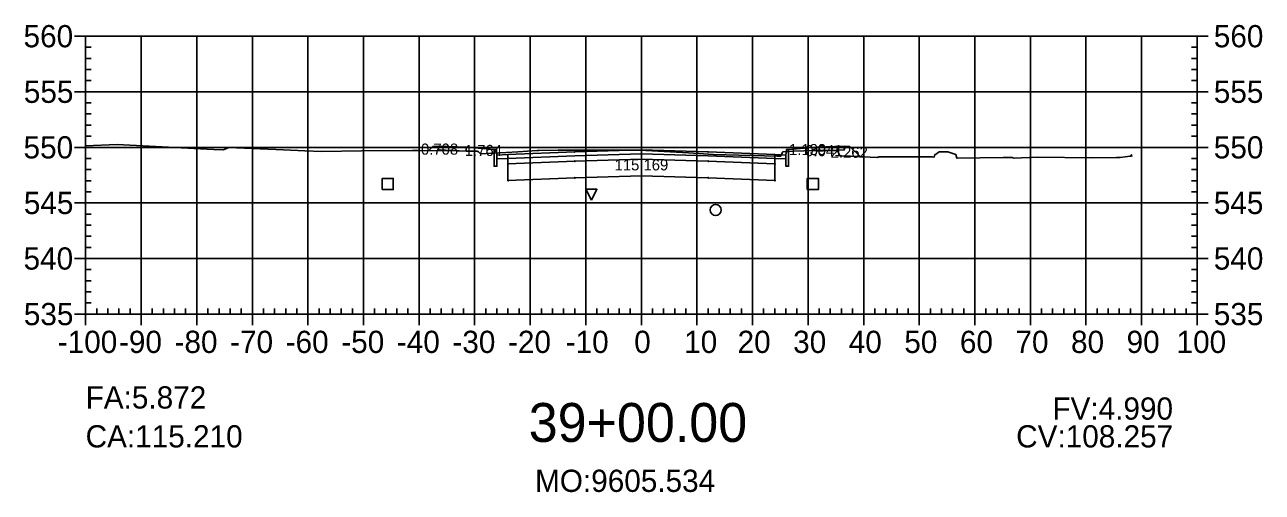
# Model space of a CAD drawing. Extents: x 704834 to 709892, y 372981 to 377533.
# Drawn here: x 707400.9 to 707623.6, y 373920.8 to 374004.9 of the extents above; entities that cross this region are included whole.
import ezdxf

# ---------------------------------------------------------------- set-up
doc = ezdxf.new("R2010")
doc.units = 0
for name, color, linetype in [('1', 7, 'Continuous'), ('10', 7, 'Continuous'), ('13', 7, 'Continuous'), ('14', 7, 'Continuous'), ('4', 7, 'Continuous'), ('57', 7, 'Continuous'), ('59', 7, 'Continuous'), ('Default_Xsect', 7, 'Continuous'), ('Existing', 7, 'Continuous')]:
    doc.layers.add(name, color=color, linetype=linetype)

msp = doc.modelspace()

# ---------------------------------------------------------------- linework, layer by layer
for points in [[(707474.37, 373982.99), (707473.63, 373982.25)], [(707475.37, 373983.03), (707474.37, 373982.99)], [(707485.37, 373982.43), (707480.37, 373982.83)], [(707538.37, 373982.43), (707543.37, 373982.83)], [(707548.37, 373983.03), (707549.37, 373982.99)], [(707549.37, 373982.99), (707551.22, 373981.15)]]:
    msp.add_lwpolyline(points)
for points in [[(707480.37, 373982.83), (707475.37, 373983.03), (707475.37, 373982.36), (707480.37, 373982.16)], [(707485.87, 373981.43), (707485.79, 373982.43), (707485.37, 373982.43), (707485.37, 373979.43), (707485.87, 373979.43)], [(707511.87, 373981.68), (707523.87, 373981.32), (707535.87, 373980.84), (707535.87, 373981.51), (707523.87, 373981.99), (707511.87, 373982.35), (707499.87, 373981.99), (707487.87, 373981.51), (707487.87, 373980.84), (707499.87, 373981.32)], [(707537.87, 373979.43), (707538.37, 373979.43), (707538.37, 373982.43), (707537.96, 373982.43), (707537.87, 373981.43)], [(707543.37, 373982.16), (707548.37, 373982.36), (707548.37, 373983.03), (707543.37, 373982.83)], [(707487.87, 373981.51), (707485.87, 373981.43), (707485.87, 373980.76), (707487.87, 373980.84)], [(707511.87, 373980.68), (707523.87, 373980.32), (707535.87, 373979.84), (707535.87, 373980.84), (707523.87, 373981.32), (707511.87, 373981.68), (707499.87, 373981.32), (707487.87, 373980.84), (707487.87, 373979.84), (707499.87, 373980.32)], [(707511.87, 373977.68), (707523.87, 373977.32), (707535.87, 373976.84), (707535.87, 373979.84), (707523.87, 373980.32), (707511.87, 373980.68), (707499.87, 373980.32), (707487.87, 373979.84), (707487.87, 373976.84), (707499.87, 373977.32)], [(707499.82, 373980.27), (707499.92, 373980.27), (707499.92, 373980.37), (707499.82, 373980.37)], [(707511.82, 373981.63), (707511.92, 373981.63), (707511.92, 373981.73), (707511.82, 373981.73)], [(707511.82, 373980.63), (707511.92, 373980.63), (707511.92, 373980.73), (707511.82, 373980.73)], [(707523.82, 373980.27), (707523.92, 373980.27), (707523.92, 373980.37), (707523.82, 373980.37)], [(707535.87, 373980.84), (707537.87, 373980.76), (707537.87, 373981.43), (707535.87, 373981.51)], [(707487.82, 373979.79), (707487.92, 373979.79), (707487.92, 373979.89), (707487.82, 373979.89)], [(707535.82, 373979.79), (707535.92, 373979.79), (707535.92, 373979.89), (707535.82, 373979.89)], [(707487.82, 373976.79), (707487.92, 373976.79), (707487.92, 373976.89), (707487.82, 373976.89)], [(707499.82, 373977.27), (707499.92, 373977.27), (707499.92, 373977.37), (707499.82, 373977.37)], [(707511.82, 373977.63), (707511.92, 373977.63), (707511.92, 373977.73), (707511.82, 373977.73)], [(707523.82, 373977.27), (707523.92, 373977.27), (707523.92, 373977.37), (707523.82, 373977.37)], [(707535.82, 373976.79), (707535.92, 373976.79), (707535.92, 373976.89), (707535.82, 373976.89)]]:
    msp.add_lwpolyline(points, close=True)
at = {"layer": '1'}
for points in [[(707473.63, 373982.25), (707478.77, 373982.18), (707480.37, 373982.16), (707475.37, 373982.36), (707475.37, 373983.03), (707474.37, 373982.99)], [(707480.37, 373982.16), (707482.34, 373982.15), (707482.46, 373982.08), (707482.58, 373981.99), (707482.94, 373981.68), (707484.9, 373981.77), (707485.37, 373981.8), (707485.37, 373982.43), (707480.37, 373982.83)], [(707538.37, 373982.07), (707539.18, 373982.14), (707541.11, 373982.19), (707543.37, 373982.23), (707543.37, 373982.83), (707538.37, 373982.43)], [(707545.51, 373982.25), (707547.15, 373982.25), (707547.59, 373981.32), (707547.6, 373981.29), (707547.77, 373981.29), (707551.22, 373981.15), (707549.37, 373982.99), (707548.37, 373983.03), (707548.37, 373982.36)], [(707485.37, 373981.8), (707487.52, 373981.92), (707489.62, 373982.04), (707493.14, 373982.26), (707493.47, 373982.28), (707496.89, 373982.29), (707511.59, 373982.29), (707520.38, 373981.81), (707524.84, 373981.56), (707536.31, 373981.23), (707536.93, 373981.21), (707537.28, 373981.92), (707537.31, 373981.99), (707538.37, 373982.07), (707538.37, 373979.43), (707537.87, 373979.43), (707537.87, 373980.76), (707535.87, 373980.84), (707535.87, 373979.84), (707535.87, 373976.84), (707523.87, 373977.32), (707511.87, 373977.68), (707499.87, 373977.32), (707487.87, 373976.84), (707487.87, 373979.84), (707487.87, 373980.84), (707485.87, 373980.76), (707485.87, 373979.43), (707485.37, 373979.43)], [(707543.37, 373982.23), (707544.21, 373982.25), (707544.68, 373982.25), (707545.51, 373982.25), (707543.37, 373982.16)], [(707502.87, 373973.29), (707501.87, 373975.29), (707503.87, 373975.29)]]:
    msp.add_lwpolyline(points, close=True, dxfattribs=at)
at = {"layer": '10'}
msp.add_lwpolyline([(707465.23, 373975.22), (707467.23, 373975.22), (707467.23, 373977.22), (707465.23, 373977.22)], close=True, dxfattribs=at)
at = {"layer": '13'}
msp.add_circle((707525.25, 373971.55), 1, dxfattribs=at)
at = {"layer": '14'}
for points in [[(707511.87, 373982.35), (707511.87, 373982.4), (707511.87, 373982.35), (707511.82, 373982.35), (707511.87, 373982.35), (707511.87, 373982.3), (707511.87, 373982.35), (707511.92, 373982.35)], [(707473.63, 373982.25), (707473.63, 373982.3), (707473.63, 373982.25), (707473.58, 373982.25), (707473.63, 373982.25), (707473.63, 373982.2), (707473.63, 373982.25), (707473.68, 373982.25)], [(707487.87, 373981.51), (707487.87, 373981.56), (707487.87, 373981.51), (707487.82, 373981.51), (707487.87, 373981.51), (707487.87, 373981.46), (707487.87, 373981.51), (707487.92, 373981.51)], [(707499.87, 373981.99), (707499.87, 373982.04), (707499.87, 373981.99), (707499.82, 373981.99), (707499.87, 373981.99), (707499.87, 373981.94), (707499.87, 373981.99), (707499.92, 373981.99)], [(707523.87, 373981.99), (707523.87, 373982.04), (707523.87, 373981.99), (707523.82, 373981.99), (707523.87, 373981.99), (707523.87, 373981.94), (707523.87, 373981.99), (707523.92, 373981.99)], [(707535.87, 373981.51), (707535.87, 373981.56), (707535.87, 373981.51), (707535.82, 373981.51), (707535.87, 373981.51), (707535.87, 373981.46), (707535.87, 373981.51), (707535.92, 373981.51)], [(707551.22, 373981.15), (707551.22, 373981.2), (707551.22, 373981.15), (707551.17, 373981.15), (707551.22, 373981.15), (707551.22, 373981.1), (707551.22, 373981.15), (707551.27, 373981.15)]]:
    msp.add_lwpolyline(points, dxfattribs=at)
at = {"layer": '4'}
msp.add_lwpolyline([(707541.72, 373975.22), (707543.72, 373975.22), (707543.72, 373977.22), (707541.72, 373977.22)], close=True, dxfattribs=at)
at = {"layer": '57'}
for p, q in [((707409.87, 374002.82), (707411.87, 374002.82)), ((707411.87, 374002.82), (707611.87, 374002.82)), ((707411.87, 373952.82), (707411.87, 374002.82)), ((707411.87, 373952.82), (707411.87, 374002.82)), ((707421.87, 373952.82), (707421.87, 374002.82)), ((707431.87, 373952.82), (707431.87, 374002.82)), ((707441.87, 373952.82), (707441.87, 374002.82)), ((707451.87, 373952.82), (707451.87, 374002.82)), ((707461.87, 373952.82), (707461.87, 374002.82)), ((707471.87, 373952.82), (707471.87, 374002.82)), ((707481.87, 373952.82), (707481.87, 374002.82)), ((707491.87, 373952.82), (707491.87, 374002.82)), ((707501.87, 373952.82), (707501.87, 374002.82)), ((707511.87, 373952.82), (707511.87, 374002.82)), ((707521.87, 373952.82), (707521.87, 374002.82)), ((707531.87, 373952.82), (707531.87, 374002.82)), ((707541.87, 373952.82), (707541.87, 374002.82)), ((707551.87, 373952.82), (707551.87, 374002.82)), ((707561.87, 373952.82), (707561.87, 374002.82)), ((707571.87, 373952.82), (707571.87, 374002.82)), ((707581.87, 373952.82), (707581.87, 374002.82)), ((707591.87, 373952.82), (707591.87, 374002.82)), ((707601.87, 373952.82), (707601.87, 374002.82)), ((707611.87, 373952.82), (707611.87, 374002.82)), ((707611.87, 373952.82), (707611.87, 374002.82)), ((707613.87, 374002.82), (707611.87, 374002.82)), ((707411.87, 374000.82), (707412.87, 374000.82)), ((707611.87, 374000.82), (707610.87, 374000.82)), ((707411.87, 373998.82), (707412.87, 373998.82)), ((707611.87, 373998.82), (707610.87, 373998.82)), ((707411.87, 373996.82), (707412.87, 373996.82)), ((707611.87, 373996.82), (707610.87, 373996.82)), ((707411.87, 373994.82), (707412.87, 373994.82)), ((707611.87, 373994.82), (707610.87, 373994.82)), ((707409.87, 373992.82), (707411.87, 373992.82)), ((707411.87, 373992.82), (707611.87, 373992.82)), ((707613.87, 373992.82), (707611.87, 373992.82)), ((707411.87, 373990.82), (707412.87, 373990.82)), ((707611.87, 373990.82), (707610.87, 373990.82)), ((707411.87, 373988.82), (707412.87, 373988.82)), ((707411.87, 373986.82), (707412.87, 373986.82)), ((707611.87, 373988.82), (707610.87, 373988.82)), ((707611.87, 373986.82), (707610.87, 373986.82)), ((707411.87, 373984.82), (707412.87, 373984.82)), ((707611.87, 373984.82), (707610.87, 373984.82)), ((707409.87, 373982.82), (707411.87, 373982.82)), ((707411.87, 373982.82), (707611.87, 373982.82)), ((707613.87, 373982.82), (707611.87, 373982.82)), ((707411.87, 373980.82), (707412.87, 373980.82)), ((707611.87, 373980.82), (707610.87, 373980.82)), ((707411.87, 373978.82), (707412.87, 373978.82)), ((707611.87, 373978.82), (707610.87, 373978.82)), ((707411.87, 373976.82), (707412.87, 373976.82)), ((707611.87, 373976.82), (707610.87, 373976.82)), ((707411.87, 373974.82), (707412.87, 373974.82)), ((707611.87, 373974.82), (707610.87, 373974.82)), ((707409.87, 373972.82), (707411.87, 373972.82)), ((707411.87, 373972.82), (707611.87, 373972.82)), ((707613.87, 373972.82), (707611.87, 373972.82)), ((707411.87, 373970.82), (707412.87, 373970.82)), ((707611.87, 373970.82), (707610.87, 373970.82)), ((707411.87, 373968.82), (707412.87, 373968.82)), ((707411.87, 373966.82), (707412.87, 373966.82)), ((707611.87, 373968.82), (707610.87, 373968.82)), ((707611.87, 373966.82), (707610.87, 373966.82)), ((707411.87, 373964.82), (707412.87, 373964.82)), ((707611.87, 373964.82), (707610.87, 373964.82)), ((707409.87, 373962.82), (707411.87, 373962.82)), ((707411.87, 373962.82), (707611.87, 373962.82)), ((707613.87, 373962.82), (707611.87, 373962.82)), ((707411.87, 373960.82), (707412.87, 373960.82)), ((707611.87, 373960.82), (707610.87, 373960.82)), ((707411.87, 373958.82), (707412.87, 373958.82)), ((707611.87, 373958.82), (707610.87, 373958.82)), ((707411.87, 373956.82), (707412.87, 373956.82)), ((707611.87, 373956.82), (707610.87, 373956.82)), ((707411.87, 373954.82), (707412.87, 373954.82)), ((707413.87, 373952.82), (707413.87, 373953.82)), ((707415.87, 373952.82), (707415.87, 373953.82)), ((707417.87, 373952.82), (707417.87, 373953.82)), ((707419.87, 373952.82), (707419.87, 373953.82)), ((707423.87, 373952.82), (707423.87, 373953.82)), ((707425.87, 373952.82), (707425.87, 373953.82)), ((707427.87, 373952.82), (707427.87, 373953.82)), ((707429.87, 373952.82), (707429.87, 373953.82)), ((707433.87, 373952.82), (707433.87, 373953.82)), ((707435.87, 373952.82), (707435.87, 373953.82)), ((707437.87, 373952.82), (707437.87, 373953.82)), ((707439.87, 373952.82), (707439.87, 373953.82)), ((707443.87, 373952.82), (707443.87, 373953.82)), ((707445.87, 373952.82), (707445.87, 373953.82)), ((707447.87, 373952.82), (707447.87, 373953.82)), ((707449.87, 373952.82), (707449.87, 373953.82)), ((707453.87, 373952.82), (707453.87, 373953.82)), ((707455.87, 373952.82), (707455.87, 373953.82)), ((707457.87, 373952.82), (707457.87, 373953.82)), ((707459.87, 373952.82), (707459.87, 373953.82)), ((707463.87, 373952.82), (707463.87, 373953.82)), ((707465.87, 373952.82), (707465.87, 373953.82)), ((707467.87, 373952.82), (707467.87, 373953.82)), ((707469.87, 373952.82), (707469.87, 373953.82)), ((707473.87, 373952.82), (707473.87, 373953.82)), ((707475.87, 373952.82), (707475.87, 373953.82)), ((707477.87, 373952.82), (707477.87, 373953.82)), ((707479.87, 373952.82), (707479.87, 373953.82)), ((707483.87, 373952.82), (707483.87, 373953.82)), ((707485.87, 373952.82), (707485.87, 373953.82)), ((707487.87, 373952.82), (707487.87, 373953.82)), ((707489.87, 373952.82), (707489.87, 373953.82)), ((707493.87, 373952.82), (707493.87, 373953.82)), ((707495.87, 373952.82), (707495.87, 373953.82)), ((707497.87, 373952.82), (707497.87, 373953.82)), ((707499.87, 373952.82), (707499.87, 373953.82)), ((707503.87, 373952.82), (707503.87, 373953.82)), ((707505.87, 373952.82), (707505.87, 373953.82)), ((707507.87, 373952.82), (707507.87, 373953.82)), ((707509.87, 373952.82), (707509.87, 373953.82)), ((707513.87, 373952.82), (707513.87, 373953.82)), ((707515.87, 373952.82), (707515.87, 373953.82)), ((707517.87, 373952.82), (707517.87, 373953.82)), ((707519.87, 373952.82), (707519.87, 373953.82)), ((707523.87, 373952.82), (707523.87, 373953.82)), ((707525.87, 373952.82), (707525.87, 373953.82)), ((707527.87, 373952.82), (707527.87, 373953.82)), ((707529.87, 373952.82), (707529.87, 373953.82)), ((707533.87, 373952.82), (707533.87, 373953.82)), ((707535.87, 373952.82), (707535.87, 373953.82)), ((707537.87, 373952.82), (707537.87, 373953.82)), ((707539.87, 373952.82), (707539.87, 373953.82)), ((707543.87, 373952.82), (707543.87, 373953.82)), ((707545.87, 373952.82), (707545.87, 373953.82)), ((707547.87, 373952.82), (707547.87, 373953.82)), ((707549.87, 373952.82), (707549.87, 373953.82)), ((707553.87, 373952.82), (707553.87, 373953.82)), ((707555.87, 373952.82), (707555.87, 373953.82)), ((707557.87, 373952.82), (707557.87, 373953.82)), ((707559.87, 373952.82), (707559.87, 373953.82)), ((707563.87, 373952.82), (707563.87, 373953.82)), ((707565.87, 373952.82), (707565.87, 373953.82)), ((707567.87, 373952.82), (707567.87, 373953.82)), ((707569.87, 373952.82), (707569.87, 373953.82)), ((707573.87, 373952.82), (707573.87, 373953.82)), ((707575.87, 373952.82), (707575.87, 373953.82)), ((707577.87, 373952.82), (707577.87, 373953.82)), ((707579.87, 373952.82), (707579.87, 373953.82)), ((707583.87, 373952.82), (707583.87, 373953.82)), ((707585.87, 373952.82), (707585.87, 373953.82)), ((707587.87, 373952.82), (707587.87, 373953.82)), ((707589.87, 373952.82), (707589.87, 373953.82)), ((707593.87, 373952.82), (707593.87, 373953.82)), ((707595.87, 373952.82), (707595.87, 373953.82)), ((707597.87, 373952.82), (707597.87, 373953.82)), ((707599.87, 373952.82), (707599.87, 373953.82)), ((707603.87, 373952.82), (707603.87, 373953.82)), ((707605.87, 373952.82), (707605.87, 373953.82)), ((707607.87, 373952.82), (707607.87, 373953.82)), ((707609.87, 373952.82), (707609.87, 373953.82)), ((707611.87, 373954.82), (707610.87, 373954.82)), ((707409.87, 373952.82), (707411.87, 373952.82)), ((707411.87, 373952.82), (707611.87, 373952.82)), ((707411.87, 373952.82), (707611.87, 373952.82)), ((707411.87, 373950.82), (707411.87, 373952.82)), ((707421.87, 373950.82), (707421.87, 373952.82)), ((707431.87, 373950.82), (707431.87, 373952.82)), ((707441.87, 373950.82), (707441.87, 373952.82)), ((707451.87, 373950.82), (707451.87, 373952.82)), ((707461.87, 373950.82), (707461.87, 373952.82)), ((707471.87, 373950.82), (707471.87, 373952.82)), ((707481.87, 373950.82), (707481.87, 373952.82)), ((707491.87, 373950.82), (707491.87, 373952.82)), ((707501.87, 373950.82), (707501.87, 373952.82)), ((707511.87, 373950.82), (707511.87, 373952.82)), ((707521.87, 373950.82), (707521.87, 373952.82)), ((707531.87, 373950.82), (707531.87, 373952.82)), ((707541.87, 373950.82), (707541.87, 373952.82)), ((707551.87, 373950.82), (707551.87, 373952.82)), ((707561.87, 373950.82), (707561.87, 373952.82)), ((707571.87, 373950.82), (707571.87, 373952.82)), ((707581.87, 373950.82), (707581.87, 373952.82)), ((707591.87, 373950.82), (707591.87, 373952.82)), ((707601.87, 373950.82), (707601.87, 373952.82)), ((707611.87, 373950.82), (707611.87, 373952.82)), ((707613.87, 373952.82), (707611.87, 373952.82))]:
    msp.add_line(p, q, dxfattribs=at)
at = {"layer": 'Default_Xsect'}
msp.add_lwpolyline([(707473.63, 373982.25), (707474.37, 373982.99), (707475.37, 373983.03), (707480.37, 373982.83), (707485.37, 373982.43), (707485.79, 373982.43), (707485.87, 373981.43), (707487.87, 373981.51), (707499.87, 373981.99), (707511.87, 373982.35), (707523.87, 373981.99), (707535.87, 373981.51), (707537.87, 373981.43), (707537.96, 373982.43), (707538.37, 373982.43), (707543.37, 373982.83), (707548.37, 373983.03), (707549.37, 373982.99), (707551.22, 373981.15)], dxfattribs=at)
at = {"layer": 'Existing'}
msp.add_lwpolyline([(707411.87, 373983.12), (707417.54, 373983.33), (707432.55, 373982.53), (707434.92, 373982.43), (707436.6, 373982.36), (707436.8, 373982.46), (707437.64, 373982.78), (707447.49, 373982.4), (707451.34, 373982.22), (707454.4, 373982.09), (707461.54, 373982.18), (707470.71, 373982.25), (707471.68, 373982.28), (707478.77, 373982.18), (707482.34, 373982.15), (707482.46, 373982.08), (707482.58, 373981.99), (707482.94, 373981.68), (707484.9, 373981.77), (707487.52, 373981.92), (707489.62, 373982.04), (707493.14, 373982.26), (707493.47, 373982.28), (707496.89, 373982.29), (707511.59, 373982.29), (707520.38, 373981.81), (707524.84, 373981.56), (707536.31, 373981.23), (707536.93, 373981.21), (707537.28, 373981.92), (707537.31, 373981.99), (707539.18, 373982.14), (707541.11, 373982.19), (707544.21, 373982.25), (707544.68, 373982.25), (707547.15, 373982.25), (707547.59, 373981.32), (707547.6, 373981.29), (707547.77, 373981.29), (707554.37, 373981.02), (707554.58, 373981.11), (707554.67, 373981.11), (707556.86, 373981.14), (707564.23, 373981.12), (707564.53, 373981.05), (707564.7, 373981.55), (707564.81, 373981.55), (707565.47, 373982.01), (707567, 373982), (707568.45, 373981.51), (707568.62, 373980.88), (707568.7, 373980.88), (707576.96, 373980.97), (707578.49, 373980.97), (707578.57, 373980.97), (707578.92, 373980.9), (707583.11, 373981.05), (707593, 373980.92), (707597.35, 373980.98), (707598.02, 373981.02), (707598.95, 373981.11), (707599.78, 373981.21), (707599.95, 373981.22), (707600.06, 373981.49), (707600.14, 373981.19)], dxfattribs=at)

# ---------------------------------------------------------------- texts
for s, p in [('CA:115.210', (707411.87, 373928.82)), ('CV:108.257', (707579.31, 373928.82))]:
    msp.add_text(s, height=4).set_placement(p)
at = {"layer": '1'}
msp.add_text('39+00.00', height=7, dxfattribs=at).set_placement((707491.6, 373929.82))
at = {"layer": '14'}
for p in [(707475.34, 373982.98), (707475.34, 373982.31), (707548.34, 373982.98), (707548.34, 373982.31), (707480.34, 373982.11), (707543.34, 373982.11)]:
    msp.add_text('+', height=0.1, dxfattribs=at).set_placement(p)
at = {"layer": '57'}
for s, p in [('560', (707400.7, 374000.82)), ('560', (707614.87, 374000.82)), ('555', (707400.75, 373990.82)), ('555', (707614.87, 373990.82)), ('550', (707400.7, 373980.82)), ('550', (707614.87, 373980.82)), ('545', (707400.75, 373970.82)), ('545', (707614.87, 373970.82)), ('540', (707400.7, 373960.82)), ('540', (707614.87, 373960.82)), ('535', (707400.75, 373950.82)), ('535', (707614.87, 373950.82)), ('-100', (707406.86, 373945.82)), ('-90', (707417.87, 373945.82)), ('-80', (707427.87, 373945.82)), ('-70', (707437.87, 373945.82)), ('-60', (707447.87, 373945.82)), ('-50', (707457.87, 373945.82)), ('-40', (707467.87, 373945.82)), ('-30', (707477.87, 373945.82)), ('-20', (707487.87, 373945.82)), ('-10', (707498.26, 373945.82)), ('0', (707510.58, 373945.82)), ('10', (707519.57, 373945.82)), ('20', (707529.18, 373945.82)), ('30', (707539.18, 373945.82)), ('40', (707549.18, 373945.82)), ('50', (707559.18, 373945.82)), ('60', (707569.18, 373945.82)), ('70', (707579.18, 373945.82)), ('80', (707589.18, 373945.82)), ('90', (707599.18, 373945.82)), ('100', (707608.17, 373945.82))]:
    msp.add_text(s, height=4, dxfattribs=at).set_placement(p)
at = {"layer": '59'}
for s, height, p in [('0.708', 2, (707472.21, 373981.5)), ('1.764', 2, (707480.09, 373981.26)), ('1.139', 2, (707538.43, 373981.42)), ('0.041', 2, (707541.35, 373981.22)), ('2.262', 2, (707545.93, 373980.94)), ('115.169', 2, (707507.04, 373978.67)), ('FA:5.872', 4, (707411.87, 373935.82)), ('FV:4.990', 4, (707585.83, 373933.82)), ('MO:9605.534', 4, (707492.74, 373920.82))]:
    msp.add_text(s, height=height, dxfattribs=at).set_placement(p)

doc.saveas('drawing.dxf')
